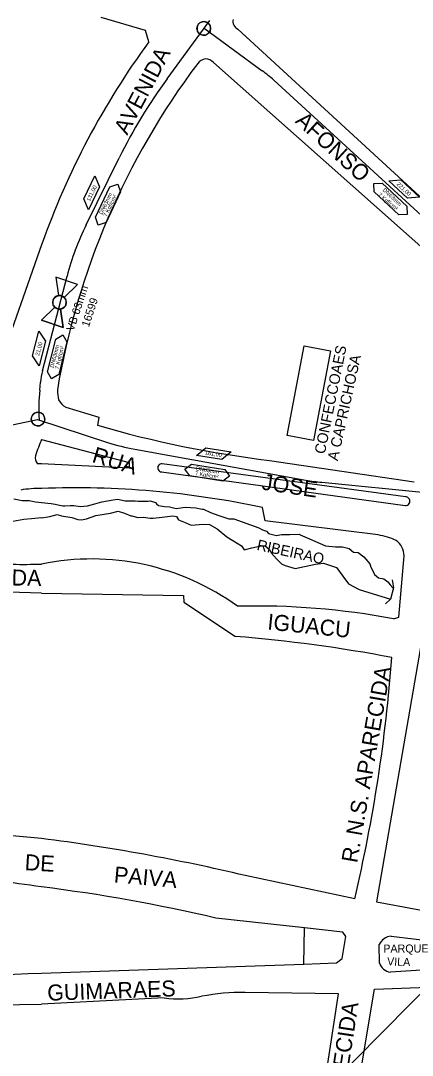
# Model space of a CAD drawing. Extents: x 325709 to 364434, y 7573432 to 7597073.
# Drawn here: x 339273.5 to 339420.3, y 7589950.5 to 7590338.2 of the extents above; entities that cross this region are included whole.
import ezdxf

# ---------------------------------------------------------------- set-up
doc = ezdxf.new("R2010")
doc.units = 0
for name, color, linetype in [('EDIFEXISTENT', 7, 'Continuous'), ('EDIFIDENTIF', 7, 'Continuous'), ('EDIFOBRAEXIS', 7, 'Continuous'), ('LIMITE_BAIRROS_MUNICIPIOS', 7, 'Continuous'), ('LOGRADOURO', 7, 'Continuous'), ('LOGRADOURO_TEXTO', 7, 'Continuous'), ('SIMBOLO', 7, 'Continuous'), ('TEXTO', 7, 'Continuous'), ('TUBO_PEAD_GN_63', 7, 'Continuous'), ('VALVULA_PEAD_63', 7, 'Continuous'), ('VES - BLOQUEIIO', 7, 'Continuous')]:
    doc.layers.add(name, color=color, linetype=linetype)

# ---------------------------------------------------------------- blocks, each defined once
blk = doc.blocks.new('INTERLIGACAO_8')
at = {"layer": 'SIMBOLO'}
blk.add_circle((0, 0), 1.28, dxfattribs=at)
for start, end in [(0, 180), (180, 0)]:
    blk.add_arc((0, 0), 1.28, start, end, dxfattribs=at)
blk = doc.blocks.new('VALVULA_PEAD_DN_4')
at = {"layer": 'VALVULA_PEAD_63'}
for points in [[(-1.14, 0.57), (-4.25, 2.13), (-4.25, -2.13), (-1.14, -0.57)], [(-1.14, -0.57), (-4.25, -2.13), (-4.25, 2.13), (-1.14, 0.57)], [(1.14, -0.57), (4.25, -2.13), (4.25, 2.13), (1.14, 0.57)], [(1.14, -0.57), (4.25, -2.13), (4.25, 2.13), (1.14, 0.57)]]:
    blk.add_lwpolyline(points, dxfattribs=at)
blk.add_circle((0, 0), 1.28, dxfattribs=at)
for start, end in [(90, 270), (153.4349, 206.5651), (270, 90), (0, 26.5651), (333.4349, 0)]:
    blk.add_arc((0, 0), 1.28, start, end, dxfattribs=at)

msp = doc.modelspace()

# ---------------------------------------------------------------- linework, layer by layer
at = {"layer": 'EDIFEXISTENT'}
for p, q in [((339373.4, 7590182.77), (339379.82, 7590216.42)), ((339379.82, 7590216.42), (339389.7, 7590214.54)), ((339389.7, 7590214.54), (339383.28, 7590180.89)), ((339383.28, 7590180.89), (339373.4, 7590182.77)), ((339412.77, 7590128.7), (339413.25, 7590125.7)), ((339413.25, 7590125.7), (339412.11, 7590121.46)), ((339412.11, 7590121.46), (339410.26, 7590119.7))]:
    msp.add_line(p, q, dxfattribs=at)
at = {"layer": 'EDIFOBRAEXIS'}
for p, q in [((339281.39, 7590172.16), (339279.86, 7590172.2)), ((339326.59, 7590172.16), (339326.59, 7590172.16)), ((339417.75, 7590159.78), (339326.59, 7590172.16)), ((339326.38, 7590169.14), (339417.65, 7590156.51)), ((339408.08, 7589985.09), (339407.96, 7589992.08)), ((339412.37, 7589995.17), (339471.68, 7589987.97))]:
    msp.add_line(p, q, dxfattribs=at)
for points in [[(339281.39, 7590181.32), (339314.2, 7590172.59), (339314.15, 7590170.5), (339281.39, 7590172.16)], [(339270.92, 7590159.02), (339274.05, 7590158.37), (339276.74, 7590158.41), (339279.13, 7590157.91), (339281.39, 7590157.64)], [(339281.39, 7590157.64), (339285.01, 7590157.27), (339286.43, 7590157), (339288.1, 7590156.61), (339289.37, 7590156.45), (339290.14, 7590156.44), (339292.02, 7590156.58), (339293.42, 7590156.54), (339295.83, 7590156.19), (339298.6, 7590156.45), (339301.3, 7590157.17), (339303.95, 7590157.96), (339308.18, 7590158.64), (339309.88, 7590158.86), (339312.7, 7590158.3), (339316.41, 7590158.25), (339317.53, 7590158.16), (339318.75, 7590158.1), (339321.29, 7590158.11), (339322.01, 7590158.25), (339324.06, 7590157.7), (339324.46, 7590157.12), (339325.2, 7590156.55), (339327.4, 7590156.15), (339329.36, 7590156.04), (339331.87, 7590155.38), (339335.18, 7590155.97), (339339.15, 7590155.71), (339341.56, 7590155.18), (339342.09, 7590155.18), (339344.73, 7590153.94), (339347.79, 7590152.77), (339351.52, 7590151.49), (339353.45, 7590151.48), (339362.86, 7590148.18), (339364.15, 7590147.41), (339365.62, 7590146.91), (339366.48, 7590146.07), (339369.4, 7590145.31), (339371.31, 7590145.65), (339374.43, 7590145.67), (339378.07, 7590145.82), (339378.25, 7590145.52), (339381.82, 7590143.99), (339387.85, 7590141.4), (339391.53, 7590141.04), (339394.18, 7590141), (339396.66, 7590140.39), (339398.36, 7590139.03), (339400.03, 7590138.89), (339402.11, 7590137.25), (339404.37, 7590134.72), (339404.65, 7590133.82), (339406.17, 7590130.73), (339407.63, 7590129.37), (339409.72, 7590129.06), (339411.11, 7590127.9), (339412.01, 7590126.77), (339413.05, 7590125.63)], [(339281.39, 7590151.95), (339284.51, 7590152.44), (339287.24, 7590153.16), (339288.81, 7590152.71), (339292.72, 7590152.05), (339294.98, 7590151.32), (339296.35, 7590151.18), (339298.16, 7590151.55), (339301.68, 7590152.74), (339307.17, 7590153.69), (339310.05, 7590154.35), (339312.39, 7590153.6), (339314.77, 7590152.64), (339315.2, 7590152.66), (339317.41, 7590152.09), (339319.62, 7590152.15), (339322.03, 7590151.75), (339323.2, 7590151.74), (339326.59, 7590152.19), (339330.63, 7590152.67), (339331.9, 7590152.43), (339332.73, 7590151.16), (339335.24, 7590150.2), (339337.44, 7590149.16), (339342, 7590149.56), (339344.31, 7590149.44), (339347.17, 7590147.76), (339350.78, 7590144.84), (339353.01, 7590143.45), (339356.32, 7590141.36), (339357.28, 7590139.96), (339360.18, 7590140.62), (339363.01, 7590141.34), (339363.27, 7590141.44), (339365.2, 7590141.42), (339366.79, 7590140.09), (339367.39, 7590138.74), (339369.38, 7590136.56), (339371.35, 7590134.71), (339372.67, 7590134.04), (339376.42, 7590132.95), (339384.11, 7590134.54), (339387.09, 7590134.9), (339391.15, 7590133.6), (339391.91, 7590133.29), (339394.27, 7590130.09), (339396.38, 7590127.19), (339400.44, 7590125), (339412.11, 7590121.46)], [(339281.39, 7590151.95), (339277.58, 7590151.53), (339274.66, 7590151.27), (339270.58, 7590150.59)], [(339379.63, 7589984.66), (339391.96, 7589985.2), (339393.99, 7589986.75), (339395.47, 7589995), (339394.28, 7589996.67), (339379.91, 7589998.25)], [(339471.68, 7589987.97), (339472.05, 7589985.52), (339412.17, 7589981.68)]]:
    msp.add_lwpolyline(points, dxfattribs=at)
for centre, radius, start, end in [((339323.12, 7590162.52), 45.77, 155.7433, 163.951), ((339281.85, 7590174.26), 2.86, 161.4628, 225.9053), ((339326.43, 7590170.65), 1.51, 83.9777, 268.2268), ((339417.83, 7590158.14), 1.64, 263.7204, 92.6947), ((339412.92, 7589989.7), 5.5, 95.7458, 154.3303), ((339412.61, 7589986.37), 4.7, 195.7839, 264.6654)]:
    msp.add_arc(centre, radius, start, end, dxfattribs=at)
at = {"layer": 'LIMITE_BAIRROS_MUNICIPIOS'}
msp.add_lwpolyline([(338781.44, 7591121.72), (340099.94, 7590658.05), (339273.07, 7589821.58)], dxfattribs=at)
at = {"layer": 'LOGRADOURO'}
for p, q in [((339320.3, 7590334.48), (339303.76, 7590339.44)), ((339321.62, 7590330.31), (339320.3, 7590334.48)), ((339457.47, 7590240.69), (339354.92, 7590335.06)), ((339451.67, 7590228.55), (339345.81, 7590322.5)), ((339281.39, 7590254.26), (339264.83, 7590207.53)), ((339415.35, 7590114.64), (339417.25, 7590137.68)), ((339281.39, 7590123.7), (339243.01, 7590124.79)), ((339425.69, 7590116.33), (339406.88, 7590007.97)), ((339413.29, 7590114.02), (339415.35, 7590114.64)), ((339281.39, 7590031.73), (339247.07, 7590034.83)), ((339398.74, 7590009.14), (339357.71, 7590017.84)), ((339406.88, 7590007.97), (339439.93, 7590001.91)), ((339379.91, 7589998.25), (339346.67, 7590001.91)), ((339281.39, 7589981.3), (339379.63, 7589984.66)), ((339327.36, 7589971.99), (339281.39, 7589969.73)), ((339392.62, 7589973.53), (339357.7, 7589974.03)), ((339385.64, 7589927.98), (339392.62, 7589973.53)), ((339398, 7589926.41), (339406.2, 7589975.27)), ((339173.43, 7589967.69), (339281.39, 7589969.73))]:
    msp.add_line(p, q, dxfattribs=at)
for points in [[(339290.46, 7590193.41), (339302.88, 7590189.68), (339302.34, 7590186.57)], [(339366.83, 7590173.4), (339421.02, 7590165.39), (339421.02, 7590165.39)], [(339407.54, 7590145.49), (339365.21, 7590150.76), (339364.24, 7590155.74)], [(339281.39, 7590123.7), (339334.53, 7590122.77), (339334.73, 7590120.25), (339354.09, 7590107.48)], [(339379.63, 7589984.66), (339379.63, 7589984.66), (339379.91, 7589998.25)], [(339406.2, 7589975.27), (339500.1, 7589978.82), (339564.53, 7589971.32)]]:
    msp.add_lwpolyline(points, dxfattribs=at)
for centre, radius, start, end in [((339276.51, 7590241.44), 102.63, 87.2719, 116.6652), ((339356.27, 7590337.98), 3.22, 167.0622, 245.108), ((339558.16, 7590156.52), 293.52, 143.6948, 160.5489), ((339563.41, 7590153.53), 279.98, 142.9724, 170.478), ((339343.39, 7590319.6), 4.33, 96.9945, 144.0707), ((339342.92, 7590320.2), 3.69, 38.3966, 90.8743), ((339301.55, 7590199.77), 14.27, 179.6762, 194.9605), ((339293.4, 7590199.08), 6.38, 207.9737, 242.5752), ((339417.13, 7590584.04), 413.71, 253.8913, 263.0168), ((339280.49, 7590120.16), 42.74, 88.7856, 99.3686), ((339294.3, 7589828.81), 334.33, 77.9242, 92.2119), ((339404.34, 7590122.96), 22.76, 64.0962, 81.9169), ((339409.98, 7590137.56), 7.28, 0.9683, 53.7786), ((339274.72, 7590305.08), 170.61, 264.8584, 272.2408), ((339300.08, 7590043.15), 93.35, 54.0921, 101.5499), ((339362.3, 7589847.41), 271.45, 79.1734, 91.5774), ((339308.69, 7589550.18), 559.15, 79.2818, 85.3424), ((338831.35, 7590142.86), 582.94, 346.73819, 355.74131), ((339191.12, 7589319.26), 718.17, 76.58749, 82.77901), ((339162.92, 7589200.37), 821.81, 81.71151, 84.12729), ((339205.76, 7589402.86), 615.41, 76.76374, 82.9406), ((331627.5, 7804980.05), 215134.95, 272.0171259, 272.0388524), ((339332.43, 7590015.38), 43.69, 263.3471, 281.785), ((339356.59, 7589891.5), 82.54, 89.2273, 100.639), ((338382.13, 7583409.05), 6594.05, 82.161911, 83.106328)]:
    msp.add_arc(centre, radius, start, end, dxfattribs=at)
at = {"layer": 'SIMBOLO'}
for points in [[(339303.1, 7590275.95), (339298.96, 7590267.27), (339297.21, 7590271.43), (339301.34, 7590280.11)], [(339418.58, 7590271.64), (339411.5, 7590278.13), (339415.99, 7590278.59), (339423.07, 7590272.1)], [(339301.58, 7590264.52), (339307, 7590275.92), (339309.92, 7590276.96), (339309.92, 7590276.96), (339310.95, 7590274.04), (339305.53, 7590262.64), (339302.61, 7590261.61), (339302.61, 7590261.61)], [(339409.02, 7590277.29), (339418.26, 7590268.68), (339418.37, 7590265.59), (339418.37, 7590265.59), (339415.28, 7590265.48), (339406.04, 7590274.09), (339405.93, 7590277.18), (339405.93, 7590277.18)], [(339282.81, 7590218.16), (339280.45, 7590208.85), (339277.92, 7590212.58), (339280.28, 7590221.9)], [(339283.55, 7590206.66), (339286.65, 7590218.9), (339289.31, 7590220.48), (339289.31, 7590220.48), (339290.89, 7590217.83), (339287.79, 7590205.59), (339285.14, 7590204), (339285.14, 7590204)], [(339348.96, 7590173.75), (339339.47, 7590175.24), (339342.96, 7590178.11), (339352.45, 7590176.62)], [(339337.58, 7590171.96), (339350.05, 7590170), (339351.87, 7590167.49), (339351.87, 7590167.49), (339349.37, 7590165.67), (339336.9, 7590167.64), (339335.08, 7590170.14), (339335.08, 7590170.14)]]:
    msp.add_lwpolyline(points, close=True, dxfattribs=at)
at = {"layer": 'TUBO_PEAD_GN_63'}
msp.add_line((339342.28, 7590335.37), (339364.1, 7590319.42), dxfattribs=at)
for points in [[(339328.46, 7590316.46), (339344.42, 7590338.31)], [(339368.41, 7590315.89), (339422.43, 7590266.49), (339461.04, 7590231.92)], [(339298.08, 7590261.71), (339310.49, 7590286.82)], [(339281.67, 7590207.04), (339290.9, 7590242.46)], [(339280.71, 7590199.81), (339280.94, 7590202.73)], [(339172.23, 7590122.65), (339231.8, 7590170.95), (339243.86, 7590179.02), (339254.86, 7590183.51), (339279.86, 7590188.8), (339279.86, 7590188.8), (339306.12, 7590180.19)], [(339316.29, 7590177.62), (339380.48, 7590166.06)], [(339386.48, 7590165.22), (339466.68, 7590157.34)]]:
    msp.add_lwpolyline(points, dxfattribs=at)
for centre, radius, start, end in [((339334.37, 7590278.74), 50.39, 47.4938, 53.8394), ((339491.19, 7590197.53), 201.56, 143.8394, 153.7045), ((339388.43, 7590217.06), 100.78, 153.7045, 165.4004), ((339306.05, 7590200.69), 25.19, 165.4004, 175.3481), ((339330.62, 7590193.33), 50.33, 172.6016, 185.2275), ((339329.68, 7590252), 75.58, 251.8406, 259.7912), ((339393.87, 7590240.44), 75.58, 259.7912, 264.3875)]:
    msp.add_arc(centre, radius, start, end, dxfattribs=at)

# ---------------------------------------------------------------- block references
at = {"layer": 'SIMBOLO', "xscale": 2, "yscale": 2, "rotation": -8.011999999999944}
for p in [(339342.17, 7590335.3), (339280.01, 7590188.91)]:
    msp.add_blockref('INTERLIGACAO_8', p, dxfattribs=at)
at = {"layer": 'VES - BLOQUEIIO', "xscale": 1.9999999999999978, "yscale": 1.9999999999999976, "rotation": 71.70254885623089}
msp.add_blockref('VALVULA_PEAD_DN_4', (339288.08, 7590232.66), dxfattribs=at)

# ---------------------------------------------------------------- texts
for s, p in [('VB 63mm', (339293.38, 7590221.67)), ('16599', (339299.07, 7590223.17))]:
    msp.add_text(s, height=3, rotation=71.7025).set_placement(p)
at = {"layer": 'EDIFIDENTIF'}
for s, height, rotation, p in [('CONFECCOAES', 4, 78.57, (339387.55, 7590175.6)), ('A CAPRICHOSA', 4, 77.5045, (339392.38, 7590173.05)), ('RIBEIRAO', 4, 347.686, (339361.83, 7590139.94)), ('PARQUE', 3, 0.0555, (339409.47, 7589989.02)), ('VILA', 3, 357.8208, (339410.84, 7589984.26))]:
    msp.add_text(s, height=height, rotation=rotation, dxfattribs=at).set_placement(p)
at = {"layer": 'LOGRADOURO_TEXTO'}
for s, rotation, p in [('AVENIDA', 62.2214, (339313.49, 7590295.05)), ('AFONSO', 317.3774, (339376.14, 7590300.23)), ('RUA', 343.239, (339299.93, 7590172.89)), ('JOSE', 351.5905, (339363.64, 7590162.52)), ('AVENIDA', 358.9937, (339246.03, 7590127)), ('IGUACU', 354.1742, (339365.84, 7590110.08)), ('R. N.S. APARECIDA', 80.1518, (339399.65, 7590022.36)), ('DE', 356.5407, (339274.92, 7590019.92)), ('PAIVA', 354.8327, (339308.32, 7590015.34)), ('GUIMARAES', 2.0339, (339283.6, 7589970.94)), ('APARECIDA', 81.2783, (339393.16, 7589924.19))]:
    msp.add_text(s, height=6, rotation=rotation, dxfattribs=at).set_placement(p)
at = {"layer": 'TEXTO'}
for s, rotation, p in [('131,00', 64.5418, (339299.45, 7590270.35)), ('DN63mm', 317.0312, (339409.09, 7590274.58)), ('221,00', 317.4821, (339414.35, 7590276.71)), ('DN63mm', 64.5418, (339304.14, 7590265.4)), ('7 Kgf/cm²', 64.5418, (339305.83, 7590264.53)), ('7 Kgf/cm²', 319.586, (339407.41, 7590272.75)), ('21,00', 75.7917, (339280.48, 7590212.53)), ('DN63mm', 75.7917, (339285.89, 7590208.02)), ('7 Kgf/cm²', 75.7917, (339287.72, 7590207.49)), ('161,00', 351.0538, (339342.56, 7590175.65)), ('DN63mm', 351.0538, (339339.14, 7590169.75)), ('7 Kgf/cm²', 351.0538, (339338.79, 7590167.88))]:
    msp.add_text(s, height=1.5, rotation=rotation, dxfattribs=at).set_placement(p)

doc.saveas('drawing.dxf')
